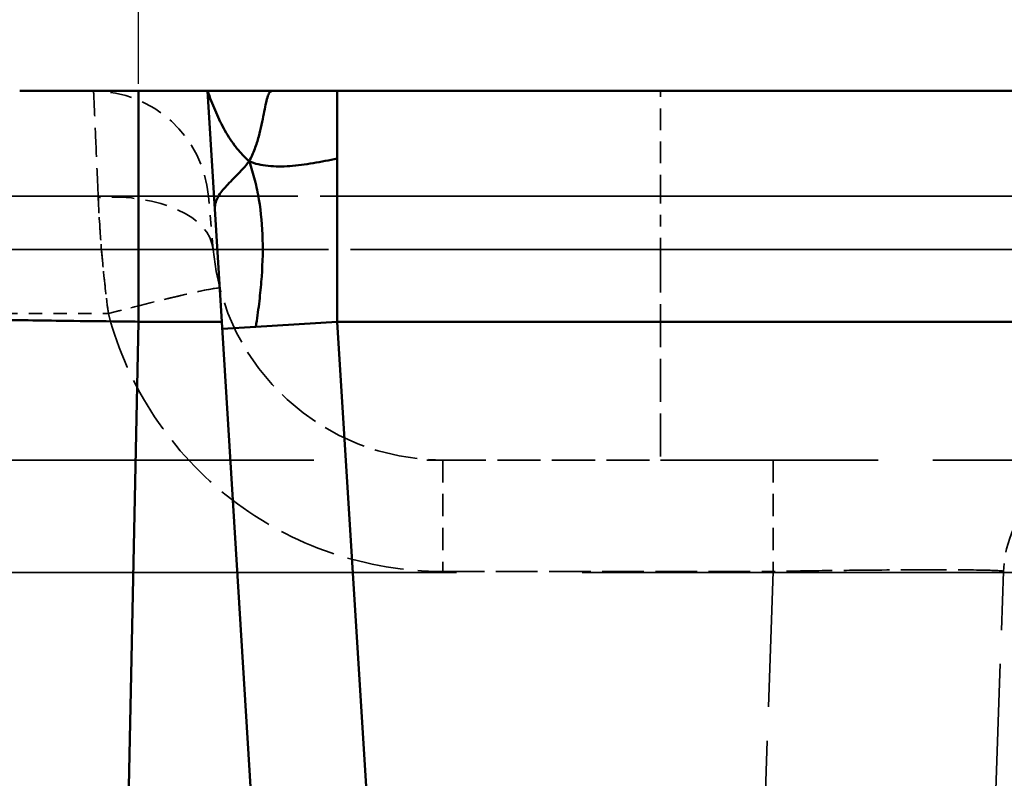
# Model space of a CAD drawing. Header units: millimetres. Extents: x 3367 to 6255, y 2001 to 4216.
# Tile 550 of 765: x 4945.54 to 4954.08, y 2703.73 to 2710.31. Entities that reach past the tile are written whole.
import ezdxf

# ---------------------------------------------------------------- set-up
doc = ezdxf.new("R2010")
doc.units = ezdxf.units.MM
doc.linetypes.add('DASHED', pattern=[0.2067, 0.1654, -0.0413])
for name, color, linetype, lineweight in [('AM_5', 3, 'Continuous', 25), ('Sichtbare Kanten(DIN)', 7, 'Continuous', 50), ('Sichtbare tangentiale Kanten(DIN)', 7, 'Continuous', 50), ('Verdeckte Kanten(DIN)', 7, 'DASHED', 35), ('Verdeckte tangentiale Kanten(DIN)', 7, 'DASHED', 35)]:
    doc.layers.add(name, color=color, linetype=linetype, lineweight=lineweight)
doc.styles.get("Standard").update_dxf_attribs({"font": 'ISOCP.SHX'})
doc.dimstyles.new('Standard$0', dxfattribs={"dimtxt": 0.18, "dimasz": 0.18, "dimexe": 0.18, "dimexo": 0.0625, "dimgap": 0.09, "dimtad": 0, "dimtih": 1, "dimtoh": 1, "dimdec": 4, "dimzin": 0, "dimdsep": 46, "dimtxsty": 'STANDARD', "dimcen": 0.09, "dimadec": 0, "dimazin": 0, "dimtfac": 1, "dimtdec": 4, "dimtofl": 0, "dimtmove": 0, "dimatfit": 3, "dimfxl": 1, "dimtolj": 1, "dimtzin": 0, "dimarcsym": 0})

# ---------------------------------------------------------------- blocks, each defined once
blk = doc.blocks.new('*D11')
at = {"layer": 'AM_5', "color": 0, "lineweight": -2, "transparency": 16777216}
for p, q in [((3679.7968, 2709.7511), (3679.7968, 2728.3578)), ((4946.5659, 2709.7511), (4946.5659, 2728.3578)), ((3681.5968, 2728.1778), (4299.6342, 2728.1778)), ((4944.7659, 2728.1778), (4326.7284, 2728.1778))]:
    blk.add_line(p, q, dxfattribs=at)
at = {"layer": 'AM_5', "color": 0, "transparency": 16777216}
for points in [[(3681.5968, 2728.4778), (3681.5968, 2727.8778), (3679.7968, 2728.1778)], [(4944.7659, 2728.4778), (4944.7659, 2727.8778), (4946.5659, 2728.1778)]]:
    blk.add_solid(points, dxfattribs=at)
at = {"layer": 'Defpoints', "color": 0, "transparency": 16777216}
for p in [(4946.5659, 2728.1778), (3679.7968, 2709.6886), (4946.5659, 2709.6886)]:
    blk.add_point(p, dxfattribs=at)
at = {"layer": 'AM_5', "color": 0, "transparency": 16777216, "insert": (4313.1813, 2728.1778), "char_height": 10, "attachment_point": 5}
blk.add_mtext('\\A1;126,5', dxfattribs=at)

msp = doc.modelspace()

# ---------------------------------------------------------------- linework, layer by layer
at = {"layer": 'Sichtbare Kanten(DIN)'}
for p, q in [((4946.56589, 2709.68855), (4947.16391, 2709.68855)), ((4947.72677, 2709.68855), (4947.16391, 2709.68855)), ((4947.28771, 2707.68855), (4947.16391, 2709.68855)), ((4948.28963, 2709.68855), (4947.72677, 2709.68855)), ((4948.28963, 2709.68855), (4958.90481, 2709.68855)), ((4947.28771, 2707.68855), (4948.60677, 2686.37963))]:
    msp.add_line(p, q, dxfattribs=at)
for points, knots in [([(4945.53511, 2709.68855), (4945.53523, 2709.68855), (4945.53539, 2709.68855), (4945.53605, 2709.68855), (4945.53673, 2709.68855), (4945.53797, 2709.68855), (4945.53962, 2709.68855), (4945.54292, 2709.68855), (4945.54786, 2709.68855), (4945.55446, 2709.68855), (4945.56765, 2709.68855), (4945.58748, 2709.68855), (4945.6136, 2709.68855), (4945.65488, 2709.68855), (4945.71185, 2709.68855), (4945.78149, 2709.68855), (4945.79983, 2709.68855), (4945.81907, 2709.68855), (4945.83916, 2709.68855), (4945.93555, 2709.68855), (4946.05208, 2709.68855), (4946.17683, 2709.68855), (4946.23937, 2709.68855), (4946.30395, 2709.68855), (4946.36927, 2709.68855), (4946.40194, 2709.68855), (4946.4348, 2709.68855), (4946.46764, 2709.68855), (4946.48406, 2709.68855), (4946.50048, 2709.68855), (4946.51686, 2709.68855), (4946.53323, 2709.68855), (4946.54957, 2709.68855), (4946.56589, 2709.68855)], [0.0026956, 0.0026956, 0.0026956, 0.0026956, 0.0504516, 0.0504516, 0.0504516, 0.1009063, 0.1009063, 0.1009063, 0.2018123, 0.2018123, 0.2018123, 0.4035541, 0.4035541, 0.4035541, 0.7224106, 0.7224106, 0.7224106, 0.8063747, 0.8063747, 0.8063747, 1.2090213, 1.2090213, 1.2090213, 1.4108949, 1.4108949, 1.4108949, 1.5118685, 1.5118685, 1.5118685, 1.5623488, 1.5623488, 1.5623488, 1.6128194, 1.6128194, 1.6128194, 1.6128194]), ([(4947.41702, 2708.95646), (4947.43478, 2708.97473), (4947.45285, 2708.99372), (4947.47122, 2709.01406), (4947.4894, 2709.0342), (4947.50788, 2709.05569), (4947.52597, 2709.07849)], [0.74875332, 0.74875332, 0.74875332, 0.74875332, 0.87500568, 0.87500568, 0.87500568, 1, 1, 1, 1]), ([(4947.22773, 2708.65766), (4947.2266, 2708.6759), (4947.22814, 2708.69356), (4947.23199, 2708.71051), (4947.23585, 2708.72754), (4947.24204, 2708.74386), (4947.25013, 2708.75984), (4947.26639, 2708.79197), (4947.29027, 2708.82272), (4947.31914, 2708.85484), (4947.34796, 2708.8869), (4947.38186, 2708.92028), (4947.41702, 2708.95646)], [0, 0, 0, 0, 0.12391797, 0.12391797, 0.12391797, 0.24842204, 0.24842204, 0.24842204, 0.49883042, 0.49883042, 0.49883042, 0.74875332, 0.74875332, 0.74875332, 0.74875332])]:
    msp.add_open_spline(points, degree=3, knots=knots, dxfattribs=at)
at = {"layer": 'Sichtbare tangentiale Kanten(DIN)'}
for p, q in [((4946.56589, 2709.68855), (4946.56589, 2707.68855)), ((4948.28963, 2709.68855), (4948.28963, 2709.10277)), ((4948.28963, 2709.10277), (4948.28963, 2707.68855)), ((4934.97454, 2156.30204), (4946.56589, 2707.68855)), ((4946.56589, 2707.68855), (4947.28771, 2707.68855)), ((4947.29154, 2707.62677), (4947.58387, 2707.64486)), ((4947.58387, 2707.64486), (4948.28963, 2707.68855)), ((4958.90481, 2707.68855), (4948.28963, 2707.68855)), ((4948.28963, 2707.68855), (4949.28006, 2691.68855))]:
    msp.add_line(p, q, dxfattribs=at)
msp.add_ellipse((4946.3043, 2707.7235), major_axis=(0.96684, 0.25498), ratio=0.0337456, start_param=0.0462201, end_param=0.0462757, dxfattribs=at)
for points, knots in [([(4947.16391, 2709.68855), (4947.17486, 2709.66003), (4947.18584, 2709.63144), (4947.1968, 2709.60354), (4947.20783, 2709.57547), (4947.21884, 2709.5481), (4947.23017, 2709.52119), (4947.25297, 2709.46705), (4947.27704, 2709.41476), (4947.30446, 2709.36414), (4947.33192, 2709.31344), (4947.36272, 2709.26441), (4947.39898, 2709.21678), (4947.41703, 2709.19307), (4947.43644, 2709.16972), (4947.45765, 2709.14654), (4947.47872, 2709.12353), (4947.50158, 2709.10068), (4947.52597, 2709.07849)], [0, 0, 0, 0, 0.1238382, 0.1238382, 0.1238382, 0.2485127, 0.2485127, 0.2485127, 0.4994172, 0.4994172, 0.4994172, 0.750712, 0.750712, 0.750712, 0.875791, 0.875791, 0.875791, 1, 1, 1, 1]), ([(4947.52597, 2709.07849), (4947.54421, 2709.11368), (4947.55993, 2709.14985), (4947.57343, 2709.18563), (4947.58709, 2709.22182), (4947.59848, 2709.25764), (4947.60829, 2709.29273), (4947.62795, 2709.36299), (4947.64133, 2709.43032), (4947.65263, 2709.48922), (4947.66377, 2709.54734), (4947.67279, 2709.59739), (4947.68383, 2709.63287), (4947.68929, 2709.65042), (4947.69526, 2709.66436), (4947.70228, 2709.6739), (4947.7093, 2709.68343), (4947.71738, 2709.68855), (4947.72677, 2709.68855)], [0, 0, 0, 0, 0.1248357, 0.1248357, 0.1248357, 0.251088, 0.251088, 0.251088, 0.5039107, 0.5039107, 0.5039107, 0.7533398, 0.7533398, 0.7533398, 0.8767022, 0.8767022, 0.8767022, 1, 1, 1, 1]), ([(4947.52597, 2709.07849), (4947.55074, 2709.06807), (4947.57697, 2709.05962), (4947.60483, 2709.05298), (4947.63208, 2709.0465), (4947.66089, 2709.04176), (4947.69045, 2709.03869), (4947.75058, 2709.03244), (4947.81379, 2709.033), (4947.87792, 2709.0376), (4947.9442, 2709.04237), (4948.01156, 2709.05153), (4948.08033, 2709.06304), (4948.11489, 2709.06882), (4948.14982, 2709.0752), (4948.18462, 2709.08188), (4948.21935, 2709.08854), (4948.25391, 2709.09549), (4948.28963, 2709.10277)], [0, 0, 0, 0, 0.1236117, 0.1236117, 0.1236117, 0.2445008, 0.2445008, 0.2445008, 0.4904473, 0.4904473, 0.4904473, 0.7446721, 0.7446721, 0.7446721, 0.8724648, 0.8724648, 0.8724648, 1, 1, 1, 1]), ([(4947.58387, 2707.64486), (4947.59413, 2707.71188), (4947.60329, 2707.77783), (4947.61115, 2707.84258), (4947.61904, 2707.90754), (4947.62563, 2707.97129), (4947.63075, 2708.03405), (4947.64101, 2708.1597), (4947.64545, 2708.28134), (4947.64254, 2708.40015), (4947.63964, 2708.51837), (4947.6295, 2708.63381), (4947.61052, 2708.74702), (4947.60108, 2708.80334), (4947.58943, 2708.85909), (4947.57536, 2708.91444), (4947.56129, 2708.96974), (4947.5448, 2709.02466), (4947.52597, 2709.07849)], [0, 0, 0, 0, 0.1250252, 0.1250252, 0.1250252, 0.250448, 0.250448, 0.250448, 0.5015989, 0.5015989, 0.5015989, 0.7514941, 0.7514941, 0.7514941, 0.8758044, 0.8758044, 0.8758044, 1, 1, 1, 1]), ([(4946.56589, 2707.68855), (4946.49071, 2707.68933), (4946.26518, 2707.69177), (4945.8161, 2707.69717), (4945.2437, 2707.70525), (4944.66587, 2707.71497), (4944.18192, 2707.72496), (4943.81753, 2707.73484), (4943.61536, 2707.74292), (4943.54593, 2707.74831), (4943.53645, 2707.75077), (4943.53611, 2707.75156)], [0.00000008, 0.00000008, 0.00000008, 0.00000008, 0.04762298, 0.14286893, 0.28572194, 0.42858688, 0.57144953, 0.71430686, 0.85714807, 0.95238269, 0.999993, 0.999993, 0.999993, 0.999993])]:
    msp.add_open_spline(points, degree=3, knots=knots, dxfattribs=at)
msp.add_open_spline([(4947.25881, 2708.77574), (4947.25881, 2708.77574), (4947.2588, 2708.77574), (4947.2588, 2708.77574)], degree=3, dxfattribs=at)
at = {"layer": 'Verdeckte Kanten(DIN)', "ltscale": 0.352825}
msp.add_line((4947.21262, 2708.31424), (4947.17224, 2708.77571), dxfattribs=at)
at = {"layer": 'Verdeckte Kanten(DIN)', "ltscale": 11.42808}
msp.add_line((4951.09238, 2706.48855), (4966.09238, 2706.48855), dxfattribs=at)
at = {"layer": 'Verdeckte Kanten(DIN)', "ltscale": 7.107542}
msp.add_line((4953.74385, 2696.20571), (4954.06924, 2705.52345), dxfattribs=at)
at = {"layer": 'Verdeckte Kanten(DIN)', "ltscale": 1.13017}
msp.add_arc((4946.17605, 2708.68855), 1, 5, 90, dxfattribs=at)
at = {"layer": 'Verdeckte Kanten(DIN)', "ltscale": 2.260439}
msp.add_arc((4949.20501, 2708.48855), 2, 185, 270, dxfattribs=at)
at = {"layer": 'Verdeckte Kanten(DIN)', "ltscale": 1.170062}
msp.add_arc((4955.06863, 2705.48855), 1, 90, 178, dxfattribs=at)
at = {"layer": 'Verdeckte Kanten(DIN)', "ltscale": 23.720201}
msp.add_open_spline([(4895.13414, 2706.48855), (4896.91491, 2706.48855), (4898.69678, 2706.48855), (4900.46914, 2706.48855), (4902.24197, 2706.48855), (4904.00527, 2706.48855), (4905.75112, 2706.48855), (4907.33285, 2706.48855), (4908.90025, 2706.48855), (4910.44551, 2706.48855), (4912.31033, 2706.48855), (4914.14468, 2706.48855), (4915.93631, 2706.48855), (4917.57508, 2706.48855), (4919.17811, 2706.48855), (4920.73927, 2706.48855), (4921.07336, 2706.48855), (4921.40553, 2706.48855), (4921.73572, 2706.48855), (4922.94824, 2706.48855), (4924.13346, 2706.48855), (4925.28835, 2706.48855), (4927.54397, 2706.48855), (4929.68395, 2706.48855), (4931.68452, 2706.48855), (4932.29012, 2706.48855), (4932.88299, 2706.48855), (4933.46249, 2706.48855), (4935.95641, 2706.48855), (4938.20257, 2706.48855), (4940.15379, 2706.48855), (4940.42552, 2706.48855), (4940.69153, 2706.48855), (4940.95176, 2706.48855), (4941.62584, 2706.48855), (4942.26107, 2706.48855), (4942.85624, 2706.48855), (4943.68124, 2706.48855), (4944.42927, 2706.48855), (4945.09896, 2706.48855), (4945.51815, 2706.48855), (4945.90666, 2706.48855), (4946.26377, 2706.48855), (4947.04733, 2706.48855), (4947.68084, 2706.48855), (4948.15603, 2706.48855), (4948.50205, 2706.48855), (4948.76416, 2706.48855), (4948.93995, 2706.48855), (4949.02785, 2706.48855), (4949.09417, 2706.48855), (4949.13839, 2706.48855), (4949.18261, 2706.48855), (4949.20472, 2706.48855), (4949.20501, 2706.48855)], degree=3, knots=[0, 0, 0, 0, 5.3617913, 5.3617913, 5.3617913, 10.7250291, 10.7250291, 10.7250291, 15.5840745, 15.5840745, 15.5840745, 21.4480114, 21.4480114, 21.4480114, 26.8116113, 26.8116113, 26.8116113, 27.9594227, 27.9594227, 27.9594227, 32.1744153, 32.1744153, 32.1744153, 40.4066775, 40.4066775, 40.4066775, 42.8986841, 42.8986841, 42.8986841, 53.6233631, 53.6233631, 53.6233631, 55.1169145, 55.1169145, 55.1169145, 58.9857711, 58.9857711, 58.9857711, 64.3486249, 64.3486249, 64.3486249, 67.7055145, 67.7055145, 67.7055145, 75.0709028, 75.0709028, 75.0709028, 80.4341519, 80.4341519, 80.4341519, 83.1157842, 83.1157842, 83.1157842, 85.7974489, 85.7974489, 85.7974489, 85.7974489], dxfattribs=at)
at = {"layer": 'Verdeckte Kanten(DIN)', "ltscale": 2.258399}
msp.add_open_spline([(4949.20501, 2706.48855), (4949.20501, 2706.48855), (4949.20501, 2706.48855), (4949.20528, 2706.48855), (4949.20554, 2706.48855), (4949.20605, 2706.48855), (4949.20676, 2706.48855), (4949.20818, 2706.48855), (4949.21036, 2706.48855), (4949.21334, 2706.48855), (4949.2193, 2706.48855), (4949.22845, 2706.48855), (4949.2406, 2706.48855), (4949.26491, 2706.48855), (4949.30128, 2706.48855), (4949.34873, 2706.48855), (4949.4434, 2706.48855), (4949.58218, 2706.48855), (4949.75727, 2706.48855), (4949.77655, 2706.48855), (4949.79627, 2706.48855), (4949.81641, 2706.48855), (4949.97909, 2706.48855), (4950.16972, 2706.48855), (4950.37383, 2706.48855), (4950.48878, 2706.48855), (4950.60795, 2706.48855), (4950.72865, 2706.48855), (4950.78901, 2706.48855), (4950.84976, 2706.48855), (4950.91052, 2706.48855), (4950.9409, 2706.48855), (4950.97128, 2706.48855), (4951.0016, 2706.48855), (4951.03191, 2706.48855), (4951.06217, 2706.48855), (4951.09238, 2706.48855)], degree=3, knots=[0, 0, 0, 0, 0.0463149, 0.0463149, 0.0463149, 0.092637, 0.092637, 0.092637, 0.1853009, 0.1853009, 0.1853009, 0.3706953, 0.3706953, 0.3706953, 0.7414869, 0.7414869, 0.7414869, 1.4811537, 1.4811537, 1.4811537, 1.562615, 1.562615, 1.562615, 2.2208158, 2.2208158, 2.2208158, 2.591495, 2.591495, 2.591495, 2.7768968, 2.7768968, 2.7768968, 2.8695896, 2.8695896, 2.8695896, 2.962266, 2.962266, 2.962266, 2.962266], dxfattribs=at)
at = {"layer": 'Verdeckte tangentiale Kanten(DIN)', "ltscale": 1.13017}
msp.add_line((4951.09238, 2708.77571), (4951.09238, 2709.68855), dxfattribs=at)
at = {"layer": 'Verdeckte tangentiale Kanten(DIN)', "ltscale": 11.42808}
for p, q in [((4951.09238, 2708.77571), (4966.09238, 2708.77571)), ((4966.09238, 2708.31424), (4951.09238, 2708.31424))]:
    msp.add_line(p, q, dxfattribs=at)
at = {"layer": 'Verdeckte tangentiale Kanten(DIN)', "ltscale": 0.352825}
msp.add_line((4951.09238, 2708.31424), (4951.09238, 2708.77571), dxfattribs=at)
at = {"layer": 'Verdeckte tangentiale Kanten(DIN)', "ltscale": 2.260439}
msp.add_line((4951.09238, 2708.31424), (4951.09238, 2706.48855), dxfattribs=at)
at = {"layer": 'Verdeckte tangentiale Kanten(DIN)', "ltscale": 0.687422}
msp.add_line((4945.40181, 2707.75835), (4946.30421, 2707.75835), dxfattribs=at)
at = {"layer": 'Verdeckte tangentiale Kanten(DIN)', "ltscale": 1.170062}
for p, q in [((4949.20501, 2706.48855), (4949.20501, 2705.52345)), ((4952.07046, 2706.48855), (4952.07046, 2705.52345))]:
    msp.add_line(p, q, dxfattribs=at)
at = {"layer": 'Verdeckte tangentiale Kanten(DIN)', "ltscale": 26.421982}
msp.add_line((4895.80011, 2705.51424), (4973.22718, 2705.51424), dxfattribs=at)
at = {"layer": 'Verdeckte tangentiale Kanten(DIN)', "ltscale": 2.183024}
msp.add_line((4949.20501, 2705.52345), (4952.07046, 2705.52345), dxfattribs=at)
at = {"layer": 'Verdeckte tangentiale Kanten(DIN)', "ltscale": 7.107542}
msp.add_line((4952.07046, 2705.52345), (4951.74507, 2696.20571), dxfattribs=at)
at = {"layer": 'Verdeckte tangentiale Kanten(DIN)', "ltscale": 1.160883}
msp.add_ellipse((4946.21642, 2708.22708), major_axis=(0.99619, 0.08716), ratio=0.5370754, start_param=0, end_param=1.5238429, dxfattribs=at)
msp.add_ellipse((4946.21642, 2708.22708), major_axis=(0.99619, 0.08716), ratio=0.5370754, start_param=0, end_param=1.5238429, dxfattribs=at)
at = {"layer": 'Verdeckte tangentiale Kanten(DIN)', "ltscale": 1.189875}
msp.add_ellipse((4946.30421, 2707.72345), major_axis=(0.96693, 0.25503), ratio=0.0337468, start_param=0, end_param=1.5618957, dxfattribs=at)
at = {"layer": 'Verdeckte tangentiale Kanten(DIN)', "ltscale": 1.154619}
msp.add_ellipse((4946.30421, 2707.72345), major_axis=(0.96693, 0.25503), ratio=0.0337468, start_param=0.0462748, end_param=1.5618957, dxfattribs=at)
at = {"layer": 'Verdeckte tangentiale Kanten(DIN)', "ltscale": 0.035113}
msp.add_ellipse((4946.30421, 2707.72345), major_axis=(0.96693, 0.25503), ratio=0.0337468, start_param=0, end_param=0.0462192, dxfattribs=at)
at = {"layer": 'Verdeckte tangentiale Kanten(DIN)', "ltscale": 1.170061}
msp.add_ellipse((4952.07047, 2705.48855), major_axis=(0, 1), ratio=0.00001, start_param=0.0000111, end_param=1.5358952, dxfattribs=at)
at = {"layer": 'Verdeckte tangentiale Kanten(DIN)', "ltscale": 1.527232}
msp.add_open_spline([(4946.21642, 2708.76562), (4946.20821, 2708.95326), (4946.19357, 2709.28806), (4946.17933, 2709.61347), (4946.17605, 2709.68855), (4946.17605, 2709.68855)], degree=3, dxfattribs=at)
at = {"layer": 'Verdeckte tangentiale Kanten(DIN)', "ltscale": 26.661957}
msp.add_open_spline([(4895.07778, 2708.77571), (4898.98738, 2708.77571), (4904.82281, 2708.77571), (4912.29327, 2708.77571), (4917.10602, 2708.77571), (4921.1595, 2708.77571), (4925.62307, 2708.77571), (4931.06753, 2708.77571), (4935.86421, 2708.77571), (4939.27585, 2708.77571), (4941.76881, 2708.77571), (4944.01487, 2708.77571), (4945.81229, 2708.77571), (4946.91746, 2708.77571), (4947.17224, 2708.77571), (4947.17224, 2708.77571)], degree=3, knots=[0, 0, 0, 0, 11.5046845, 17.2570268, 23.009369, 26.9232894, 30.8372098, 38.6650505, 47.6279961, 52.1094689, 56.5909417, 62.7241644, 68.8573871, 74.9906098, 81.1238324, 81.1238324, 81.1238324, 81.1238324], dxfattribs=at)
at = {"layer": 'Verdeckte tangentiale Kanten(DIN)', "ltscale": 3.771788}
msp.add_open_spline([(4947.2588, 2708.77574), (4946.15075, 2708.77576), (4945.00927, 2708.77578), (4943.83672, 2708.77578), (4943.76585, 2708.77578), (4943.69486, 2708.77578), (4943.62377, 2708.77578)], degree=3, knots=[61.3266961, 61.3266961, 61.3266961, 61.3266961, 66.0541073, 66.0541073, 66.0541073, 66.3398441, 66.3398441, 66.3398441, 66.3398441], dxfattribs=at)
at = {"layer": 'Verdeckte tangentiale Kanten(DIN)', "ltscale": 0.816308}
msp.add_open_spline([(4946.30421, 2707.75835), (4946.27864, 2707.95226), (4946.24183, 2708.30462), (4946.22231, 2708.63092), (4946.21642, 2708.76562)], degree=3, knots=[0, 0, 0, 0, 0.5956907, 1.0715541, 1.0715541, 1.0715541, 1.0715541], dxfattribs=at)
at = {"layer": 'Verdeckte tangentiale Kanten(DIN)', "ltscale": 0.816313}
msp.add_open_spline([(4946.21642, 2708.76562), (4946.22076, 2708.66658), (4946.22659, 2708.56206), (4946.23444, 2708.45157), (4946.24228, 2708.34108), (4946.25214, 2708.22447), (4946.26378, 2708.1079), (4946.27542, 2707.99134), (4946.28884, 2707.87489), (4946.30421, 2707.75835)], degree=3, knots=[0, 0, 0, 0, 0.3333333, 0.3333333, 0.3333333, 0.6666667, 0.6666667, 0.6666667, 1, 1, 1, 1], dxfattribs=at)
at = {"layer": 'Verdeckte tangentiale Kanten(DIN)', "ltscale": 4.691179}
msp.add_open_spline([(4947.17224, 2708.77571), (4947.17224, 2708.77571), (4947.399, 2708.77571), (4948.33079, 2708.77571), (4949.63693, 2708.77571), (4950.60736, 2708.77571), (4951.09238, 2708.77571)], degree=3, knots=[0, 0, 0, 0, 1.6222098, 3.2444196, 4.7002865, 6.1561534, 6.1561534, 6.1561534, 6.1561534], dxfattribs=at)
at = {"layer": 'Verdeckte tangentiale Kanten(DIN)', "ltscale": 20.178045}
msp.add_open_spline([(4959.93567, 2708.77571), (4959.86357, 2708.77571), (4959.79111, 2708.77571), (4959.71829, 2708.77571), (4959.03463, 2708.77571), (4958.31936, 2708.77571), (4957.57345, 2708.77572), (4956.88223, 2708.77572), (4956.16469, 2708.77572), (4955.42181, 2708.77572), (4954.72049, 2708.77572), (4953.99652, 2708.77572), (4953.25073, 2708.77572), (4952.35405, 2708.77571), (4951.42585, 2708.77571), (4950.46744, 2708.77571), (4949.78429, 2708.77571), (4949.08589, 2708.77572), (4948.3727, 2708.77573), (4948.0053, 2708.77573), (4947.63397, 2708.77574), (4947.25881, 2708.77574)], degree=3, knots=[40.2090211, 40.2090211, 40.2090211, 40.2090211, 40.6504377, 40.6504377, 40.6504377, 44.7945049, 44.7945049, 44.7945049, 48.6347427, 48.6347427, 48.6347427, 52.2601252, 52.2601252, 52.2601252, 56.6190478, 56.6190478, 56.6190478, 59.7260811, 59.7260811, 59.7260811, 61.3266825, 61.3266825, 61.3266825, 61.3266825], dxfattribs=at)
at = {"layer": 'Verdeckte tangentiale Kanten(DIN)', "ltscale": 26.682047}
msp.add_open_spline([(4947.21262, 2708.31424), (4947.21262, 2708.31424), (4946.90517, 2708.31424), (4945.56973, 2708.31424), (4943.39799, 2708.31424), (4940.24191, 2708.31424), (4935.94942, 2708.31424), (4930.71171, 2708.31424), (4925.91909, 2708.31424), (4922.0451, 2708.31424), (4918.22123, 2708.31424), (4913.37268, 2708.31424), (4905.44729, 2708.31424), (4899.23165, 2708.31424), (4895.0789, 2708.31424)], degree=3, knots=[0, 0, 0, 0, 7.1408084, 14.2816168, 21.4224252, 28.5632336, 36.9770025, 45.3907713, 52.6457826, 56.2732882, 59.9007939, 66.3749576, 72.8491214, 85.7974489, 85.7974489, 85.7974489, 85.7974489], dxfattribs=at)
at = {"layer": 'Verdeckte tangentiale Kanten(DIN)', "ltscale": 25.823383}
msp.add_open_spline([(4895.70987, 2708.31424), (4899.88771, 2708.31424), (4904.05907, 2708.31424), (4908.16234, 2708.31424), (4908.88109, 2708.31424), (4909.59783, 2708.31424), (4910.3121, 2708.31424), (4911.63669, 2708.31424), (4912.9528, 2708.31424), (4914.2589, 2708.31424), (4915.31543, 2708.31424), (4916.36526, 2708.31424), (4917.40768, 2708.31424), (4918.34883, 2708.31423), (4919.28395, 2708.31423), (4920.21235, 2708.31423), (4921.58344, 2708.31422), (4922.93985, 2708.31423), (4924.27957, 2708.31423), (4925.77942, 2708.31423), (4927.25835, 2708.31424), (4928.71323, 2708.31424), (4931.46766, 2708.31424), (4934.13645, 2708.31424), (4936.69862, 2708.31424), (4936.83779, 2708.31424), (4936.97665, 2708.31424), (4937.11519, 2708.31424), (4939.52716, 2708.31424), (4941.84266, 2708.31424), (4944.04674, 2708.31424), (4945.531, 2708.31424), (4946.96488, 2708.31423), (4948.34346, 2708.31423), (4949.12962, 2708.31423), (4949.8978, 2708.31423), (4950.64736, 2708.31423), (4951.53098, 2708.31423), (4952.38859, 2708.31423), (4953.21915, 2708.31423), (4954.03024, 2708.31424), (4954.81553, 2708.31424), (4955.57393, 2708.31424), (4956.25084, 2708.31424), (4956.90639, 2708.31424), (4957.53982, 2708.31424), (4958.34279, 2708.31423), (4959.11023, 2708.31423), (4959.84091, 2708.31423), (4960.33245, 2708.31423), (4960.80735, 2708.31424), (4961.26524, 2708.31424), (4962.02498, 2708.31424), (4962.7379, 2708.31424), (4963.40254, 2708.31424), (4963.73395, 2708.31424), (4964.05335, 2708.31424), (4964.36057, 2708.31424), (4964.98918, 2708.31424), (4965.56682, 2708.31423), (4966.09243, 2708.31424)], degree=3, knots=[0, 0, 0, 0, 12.2086481, 12.2086481, 12.2086481, 14.3471776, 14.3471776, 14.3471776, 18.3129722, 18.3129722, 18.3129722, 21.52097, 21.52097, 21.52097, 24.4172962, 24.4172962, 24.4172962, 28.6946871, 28.6946871, 28.6946871, 33.4833463, 33.4833463, 33.4833463, 42.5493963, 42.5493963, 42.5493963, 43.0418516, 43.0418516, 43.0418516, 51.6154463, 51.6154463, 51.6154463, 57.3890128, 57.3890128, 57.3890128, 60.6814964, 60.6814964, 60.6814964, 64.5628604, 64.5628604, 64.5628604, 68.3532779, 68.3532779, 68.3532779, 71.7363948, 71.7363948, 71.7363948, 76.0250595, 76.0250595, 76.0250595, 78.9100496, 78.9100496, 78.9100496, 83.6968411, 83.6968411, 83.6968411, 86.0837337, 86.0837337, 86.0837337, 90.9676853, 90.9676853, 90.9676853, 90.9676853], dxfattribs=at)
at = {"layer": 'Verdeckte tangentiale Kanten(DIN)', "ltscale": 4.642864}
msp.add_open_spline([(4951.09238, 2708.31424), (4950.61285, 2708.31424), (4949.6534, 2708.31424), (4948.36072, 2708.31424), (4947.43746, 2708.31424), (4947.21262, 2708.31424), (4947.21262, 2708.31424)], degree=3, knots=[0, 0, 0, 0, 1.4393923, 2.8787846, 4.4857682, 6.0927517, 6.0927517, 6.0927517, 6.0927517], dxfattribs=at)
at = {"layer": 'Verdeckte tangentiale Kanten(DIN)', "ltscale": 3.001268}
msp.add_open_spline([(4946.30421, 2707.75835), (4946.38794, 2707.44103), (4946.5245, 2707.13736), (4946.70588, 2706.86411), (4946.88731, 2706.59078), (4947.11421, 2706.34757), (4947.37426, 2706.14722), (4947.6343, 2705.94688), (4947.92734, 2705.7895), (4948.2379, 2705.68378), (4948.54838, 2705.57808), (4948.87682, 2705.52351), (4949.20501, 2705.52345)], degree=3, knots=[-3.938802, -3.938802, -3.938802, -3.938802, -2.9542469, -2.9542469, -2.9542469, -1.9693937, -1.9693937, -1.9693937, -0.9845649, -0.9845649, -0.9845649, 0, 0, 0, 0], dxfattribs=at)
at = {"layer": 'Verdeckte tangentiale Kanten(DIN)', "ltscale": 2.392389}
msp.add_open_spline([(4954.06924, 2705.52345), (4954.06942, 2705.52797), (4954.01816, 2705.53163), (4953.91727, 2705.53412), (4953.81686, 2705.5366), (4953.66838, 2705.53787), (4953.48415, 2705.53787), (4953.29992, 2705.53787), (4953.07881, 2705.5366), (4952.83593, 2705.53412), (4952.7001, 2705.53274), (4952.55785, 2705.53097), (4952.41455, 2705.52892), (4952.3004, 2705.52728), (4952.18544, 2705.52545), (4952.07046, 2705.52345)], degree=3, knots=[0, 0, 0, 0, 0.250592, 0.250592, 0.250592, 0.4999988, 0.4999988, 0.4999988, 0.7494057, 0.7494057, 0.7494057, 0.8888858, 0.8888858, 0.8888858, 1, 1, 1, 1], dxfattribs=at)
at = {"layer": 'Verdeckte tangentiale Kanten(DIN)', "ltscale": 2.392409}
msp.add_open_spline([(4954.06924, 2705.52345), (4954.06942, 2705.52797), (4954.01816, 2705.53163), (4953.91727, 2705.53412), (4953.81686, 2705.5366), (4953.66837, 2705.53787), (4953.48414, 2705.53787), (4953.29992, 2705.53787), (4953.07881, 2705.5366), (4952.83592, 2705.53412), (4952.59189, 2705.53163), (4952.32977, 2705.52797), (4952.07046, 2705.52345)], degree=3, knots=[0, 0, 0, 0, 0.2505926, 0.2505926, 0.2505926, 0.5, 0.5, 0.5, 0.7494074, 0.7494074, 0.7494074, 1, 1, 1, 1], dxfattribs=at)

# ---------------------------------------------------------------- dimensions: what is measured, and where the dimension line sits
at = {"layer": 'AM_5'}
dim = msp.add_linear_dim(base=(4946.56589, 2728.17783), p1=(3679.79676, 2709.68855), p2=(4946.56589, 2709.68855), text='126,5', dimstyle='Standard$0', override={"dimtxt": 10, "dimasz": 1.8}, dxfattribs=at)
dim.commit()
dim.dimension.update_dxf_attribs({"geometry": '*D11', "text_midpoint": (4313.18132, 2728.17783)})

doc.saveas('drawing.dxf')
